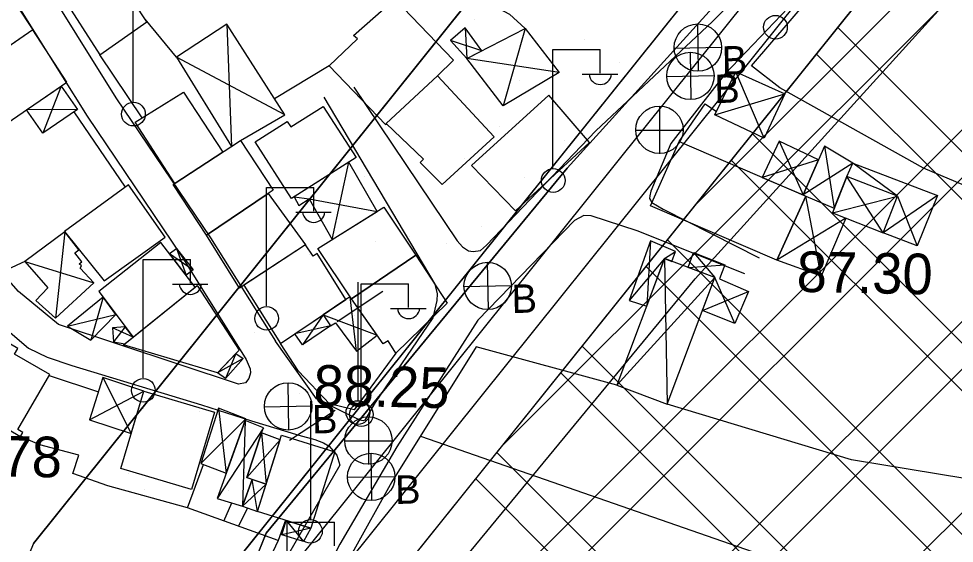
# Model space of a CAD drawing. Extents: x 417995 to 421451, y 4454518 to 4458015.
# Drawn here: x 419815.2 to 419953.3, y 4456389.2 to 4456466.7 of the extents above; entities that cross this region are included whole.
import ezdxf

# ---------------------------------------------------------------- set-up
doc = ezdxf.new("R2010")
doc.units = 0
for name, color, linetype in [('ADAKENARI', 7, 'Continuous'), ('B_Kapi', 7, 'Continuous'), ('B_Mesken', 7, 'Continuous'), ('B_Sundurma', 7, 'Continuous'), ('B_Ticari', 7, 'Continuous'), ('KALDIRIM_FAT', 7, 'Continuous'), ('PL_AYA_PARK_DINLENME', 7, 'Continuous'), ('PL_K_DEPOLAMA', 7, 'Continuous'), ('PL_KA_TARIM_ALANI', 7, 'Continuous'), ('S_Elektrik_Diregi', 7, 'Continuous'), ('S_Rogar_Kapagi', 7, 'Continuous'), ('S_Rogar_Kapagi_Buski', 7, 'Continuous'), ('S_Telefon_Diregi', 7, 'Continuous'), ('Sinir_Cit_bir_taraf', 7, 'Continuous'), ('Sinir_Duvar_tek_tarafa_ait', 7, 'Continuous'), ('Sinir_itirazli_Mulkiyet', 7, 'Continuous'), ('Sinir_Tel_bir_taraf', 7, 'Continuous'), ('TRFAT_DEPOLAMA', 7, 'Continuous'), ('TRFAT_PARKALANI', 7, 'Continuous'), ('Y_Kot_Noktasi', 7, 'Continuous'), ('Y_Yol_Kotu', 7, 'Continuous'), ('Yol_Sose', 7, 'Continuous')]:
    doc.layers.add(name, color=color, linetype=linetype)

msp = doc.modelspace()

# ---------------------------------------------------------------- linework, layer by layer
at = {"layer": 'ADAKENARI'}
for p, q in [((419817.34, 4456389.19), (419937.97, 4456539.69)), ((419839.06, 4456376.31), (419960.56, 4456527.89)), ((419862.84, 4456373.99), (419954.3, 4456488.11))]:
    msp.add_line(p, q, dxfattribs=at)
at = {"layer": 'B_Kapi'}
msp.add_lwpolyline([(419818.26, 4456403.74), (419815.43, 4456404.99)], dxfattribs=at)
at = {"layer": 'B_Mesken'}
for points in [[(419821.58, 4456470.13), (419827.16, 4456461.41), (419834.07, 4456466.27), (419828.44, 4456474.91)], [(419801.75, 4456465.12), (419812.54, 4456472.29), (419817.25, 4456465.08), (419806.45, 4456457.67)], [(419869.45, 4456451.23), (419869.37, 4456451.07), (419860.99, 4456459.78), (419865.2, 4456463.75), (419864.62, 4456464.27), (419870.72, 4456469.68), (419879.39, 4456460.6), (419877.02, 4456458.28)], [(419807.01, 4456458.05), (419810.21, 4456453.46), (419810.59, 4456453.75), (419812.66, 4456450.75), (419822.28, 4456457.35), (419817.25, 4456465.08)], [(419877.02, 4456458.28), (419869.45, 4456451.23), (419874.96, 4456445.97), (419874.47, 4456445.47), (419877.69, 4456442.25), (419885.36, 4456449.27)], [(419839.49, 4456455.89), (419845.29, 4456447.01), (419838.21, 4456442.39), (419832.35, 4456451.43)], [(419855.44, 4456440.15), (419850.09, 4456448.55), (419854.82, 4456451.56), (419855.36, 4456450.74), (419860.13, 4456453.77), (419865.02, 4456446.24)], [(419847.93, 4456448.74), (419852.74, 4456441.38), (419852.02, 4456440.89), (419842.88, 4456434.73), (419837.99, 4456442.24)], [(419912.71, 4456448.58), (419931.41, 4456440.53), (419927.12, 4456431.04), (419908.47, 4456439.07)], [(419836.81, 4456434.43), (419831.37, 4456442.21), (419821.91, 4456435.27), (419827.76, 4456428)], [(419842.88, 4456434.73), (419852.02, 4456440.89), (419857.5, 4456433.34), (419847.76, 4456426.92)], [(419859.35, 4456432.76), (419869.09, 4456438.9), (419873.8, 4456431.77), (419864.33, 4456425.35)], [(419836.17, 4456433.66), (419826.97, 4456426.42), (419832.05, 4456419.68), (419841.24, 4456427.06)], [(419848.42, 4456427.35), (419853.83, 4456418.75), (419863.49, 4456425.24), (419859.26, 4456432.04), (419858.66, 4456431.65), (419857.5, 4456433.34)], [(419873.8, 4456431.77), (419878.43, 4456424.71), (419870.84, 4456417.32), (419869.72, 4456419.15), (419868.99, 4456418.71), (419864.33, 4456425.35)], [(419841.52, 4456427.29), (419847.71, 4456417.77), (419844.53, 4456414.41), (419830.65, 4456418.55)], [(419807.79, 4456409.42), (419815.43, 4456404.99), (419815.78, 4456405.59), (419815.02, 4456406.03), (419819.73, 4456414.15), (419814.54, 4456417.16), (419815.03, 4456417.99), (419811.99, 4456419.76), (419807.57, 4456412.14), (419808.92, 4456411.36)], [(419833.65, 4456411.71), (419844.09, 4456408.59), (419840.69, 4456397.17), (419830.25, 4456400.28)], [(419853.99, 4456405.2), (419861.84, 4456402.74), (419858.29, 4456391.45), (419850.45, 4456393.92)]]:
    msp.add_lwpolyline(points, close=True, dxfattribs=at)
at = {"layer": 'B_Sundurma'}
for p, q in [((419845.9, 4456465.94), (419846.57, 4456447.85)), ((419881.1, 4456465.41), (419881.36, 4456460.88)), ((419889.96, 4456465.29), (419886.73, 4456453.86)), ((419883.57, 4456462.01), (419878.95, 4456463.51)), ((419854.44, 4456452.53), (419838.44, 4456461.07)), ((419894.99, 4456458.77), (419881.36, 4456460.88)), ((419925.25, 4456449.08), (419921.07, 4456458.88)), ((419821.41, 4456456.75), (419818.73, 4456449.84)), ((419917.96, 4456452.53), (419928.32, 4456455.62)), ((419823.82, 4456453.32), (419816.31, 4456453.26)), ((419927.48, 4456448.64), (419931.04, 4456440.69)), ((419934.16, 4456447.89), (419935.62, 4456438.72)), ((419861.46, 4456434.09), (419863.93, 4456445.55)), ((419933.29, 4456445.88), (419924.99, 4456443.29)), ((419938.36, 4456445.38), (419931.04, 4456440.69)), ((419944.95, 4456440.5), (419938.36, 4456445.38)), ((419942.85, 4456435.11), (419937.45, 4456443.42)), ((419855.86, 4456440.42), (419858.08, 4456440.13)), ((419858.08, 4456440.13), (419868.09, 4456438.27)), ((419933.68, 4456428.69), (419931.41, 4456440.53)), ((419935.35, 4456438.04), (419944.95, 4456440.5)), ((419950.85, 4456440.61), (419942.85, 4456435.11)), ((419944.95, 4456440.5), (419947.85, 4456433.16)), ((419937.32, 4456437.27), (419927.12, 4456431.04)), ((419821.95, 4456435.22), (419820.61, 4456422.47)), ((419908.46, 4456433.91), (419907.92, 4456424.27)), ((419837.41, 4456432.04), (419840.93, 4456429.61)), ((419838.45, 4456432.76), (419839.89, 4456428.82)), ((419910.56, 4456431.28), (419912.16, 4456432.33)), ((419914.83, 4456432.17), (419917.99, 4456428.47)), ((419816.05, 4456430.86), (419826.26, 4456427.72)), ((419910.56, 4456431.28), (419905.33, 4456425.09)), ((419910.56, 4456431.28), (419910.93, 4456409.77)), ((419914.03, 4456429.97), (419919.47, 4456430.35)), ((419917.99, 4456428.47), (419903.5, 4456412.57)), ((419920.95, 4456421.67), (419917.99, 4456428.47)), ((419916.15, 4456423.59), (419922.97, 4456426.41)), ((419827.61, 4456425.58), (419825.82, 4456419.22)), ((419865.03, 4456417.59), (419864.13, 4456425.65)), ((419822.37, 4456421.32), (419829.52, 4456423.04)), ((419860.12, 4456422.97), (419857.06, 4456418.56)), ((419860.12, 4456422.97), (419868.11, 4456419.95)), ((419832.05, 4456419.68), (419829.03, 4456421.03)), ((419830.89, 4456421.22), (419829.17, 4456418.96)), ((419861.19, 4456421.33), (419855.92, 4456420.15)), ((419848.31, 4456416.5), (419844.53, 4456414.41)), ((419847.24, 4456417.28), (419845.68, 4456413.56)), ((419827.57, 4456413.7), (419831.78, 4456405.44)), ((419825.63, 4456407.47), (419833.65, 4456411.71)), ((419844.67, 4456409.18), (419845.81, 4456399.58)), ((419848.7, 4456407.59), (419842.07, 4456401.02)), ((419848.61, 4456407.38), (419848.22, 4456394.7)), ((419851.31, 4456406.26), (419844.47, 4456395.84)), ((419851.03, 4456405.54), (419851.71, 4456397.94)), ((419853.77, 4456404.51), (419848.87, 4456398.91)), ((419850.45, 4456393.92), (419849.65, 4456398.64)), ((419848.22, 4456394.7), (419851.71, 4456397.94)), ((419854.68, 4456392.59), (419857.23, 4456389.49)), ((419858.29, 4456391.45), (419854.03, 4456390.48))]:
    msp.add_line(p, q, dxfattribs=at)
for points in [[(419847.93, 4456448.74), (419854.44, 4456452.53), (419845.9, 4456465.94), (419838.44, 4456461.07), (419846.57, 4456447.85)], [(419883.57, 4456462.01), (419881.1, 4456465.41), (419878.95, 4456463.51), (419881.36, 4456460.88)], [(419886.73, 4456453.86), (419881.36, 4456460.88), (419889.96, 4456465.29), (419894.99, 4456458.77)], [(419925.25, 4456449.08), (419917.96, 4456452.53), (419921.07, 4456458.88), (419928.32, 4456455.62)], [(419821.41, 4456456.75), (419823.82, 4456453.32), (419818.73, 4456449.84), (419816.31, 4456453.26)], [(419933.29, 4456445.88), (419927.48, 4456448.64), (419924.99, 4456443.29), (419931.04, 4456440.69)], [(419937.45, 4456443.42), (419938.36, 4456445.38), (419934.16, 4456447.89), (419931.04, 4456440.69), (419931.41, 4456440.53), (419935.62, 4456438.72)], [(419868.09, 4456438.27), (419863.93, 4456445.55), (419855.86, 4456440.42), (419856.52, 4456439.12), (419858.08, 4456440.13), (419861.46, 4456434.09)], [(419938.36, 4456445.38), (419950.85, 4456440.61), (419947.85, 4456433.16), (419942.85, 4456435.11), (419944.95, 4456440.5), (419937.45, 4456443.42)], [(419935.35, 4456438.04), (419942.85, 4456435.11), (419944.95, 4456440.5), (419937.45, 4456443.42)], [(419937.32, 4456437.27), (419933.68, 4456428.69), (419927.12, 4456431.04), (419931.41, 4456440.53), (419935.62, 4456438.72), (419935.35, 4456438.04)], [(419821.95, 4456435.22), (419816.05, 4456430.86), (419819.44, 4456426.97), (419817.7, 4456425.07), (419820.61, 4456422.47), (419826.26, 4456427.72), (419824.21, 4456429.85), (419824.43, 4456430.2), (419824.07, 4456430.52), (419824.48, 4456430.82), (419823.44, 4456432.14), (419824.06, 4456432.59)], [(419911.62, 4456430.88), (419912.16, 4456432.33), (419908.46, 4456433.91), (419905.33, 4456425.09), (419907.92, 4456424.27), (419910.56, 4456431.28)], [(419837.41, 4456432.04), (419838.45, 4456432.76), (419840.93, 4456429.61), (419839.89, 4456428.82)], [(419914.03, 4456429.97), (419914.83, 4456432.17), (419919.47, 4456430.35), (419918.67, 4456428.28), (419922.97, 4456426.41), (419920.95, 4456421.67), (419916.15, 4456423.59), (419917.99, 4456428.47)], [(419910.56, 4456431.28), (419903.5, 4456412.57), (419910.93, 4456409.77), (419917.99, 4456428.47)], [(419827.61, 4456425.58), (419822.37, 4456421.32), (419825.82, 4456419.22), (419829.52, 4456423.04)], [(419860.12, 4456422.97), (419861.19, 4456421.33), (419861.96, 4456421.8), (419865.03, 4456417.59), (419868.11, 4456419.95), (419864.33, 4456425.35), (419864.13, 4456425.65), (419863.49, 4456425.24)], [(419860.12, 4456422.97), (419861.19, 4456421.33), (419857.06, 4456418.56), (419855.92, 4456420.15)], [(419832.05, 4456419.68), (419830.89, 4456421.22), (419829.03, 4456421.03), (419829.17, 4456418.96), (419830.82, 4456418.68)], [(419847.24, 4456417.28), (419848.31, 4456416.5), (419845.68, 4456413.56), (419844.53, 4456414.41)], [(419827.57, 4456413.7), (419825.63, 4456407.47), (419831.78, 4456405.44), (419833.65, 4456411.71)], [(419848.61, 4456407.38), (419848.7, 4456407.59), (419844.67, 4456409.18), (419842.07, 4456401.02), (419845.81, 4456399.58)], [(419851.03, 4456405.54), (419851.31, 4456406.26), (419848.61, 4456407.38), (419844.47, 4456395.84), (419848.22, 4456394.7), (419849.65, 4456398.64), (419848.87, 4456398.91)], [(419853.77, 4456404.51), (419851.03, 4456405.54), (419848.87, 4456398.91), (419851.71, 4456397.94)], [(419848.22, 4456394.7), (419850.45, 4456393.92), (419851.71, 4456397.94), (419849.65, 4456398.64)], [(419854.68, 4456392.59), (419858.29, 4456391.45), (419857.23, 4456389.49), (419854.03, 4456390.48)]]:
    msp.add_lwpolyline(points, close=True, dxfattribs=at)
at = {"layer": 'B_Ticari'}
msp.add_lwpolyline([(419888.52, 4456438.36), (419899.44, 4456448.47), (419893.45, 4456455.44), (419882.01, 4456445.04)], close=True, dxfattribs=at)
at = {"layer": 'KALDIRIM_FAT'}
for p, q in [((419845.14, 4456372.7), (419966.88, 4456524.58)), ((419850.35, 4456369.61), (419972.3, 4456521.75))]:
    msp.add_line(p, q, dxfattribs=at)
at = {"layer": 'PL_AYA_PARK_DINLENME'}
for points in [[(420118.96, 4457025.05), (419997.85, 4457034.52), (419976.45, 4456862.61), (419990.59, 4456775.21), (419973.03, 4456658.34), (419937.97, 4456539.69), (419817.34, 4456389.19), (419730.88, 4456181.8), (419679.75, 4456025.55), (419854.6, 4455987.6)], [(419859.9, 4456012.03), (419712.12, 4456044.1), (419754.34, 4456173.09), (419839.06, 4456376.31), (419960.56, 4456527.89), (419997.49, 4456652.91), (420015.89, 4456775.35), (420001.7, 4456863.07), (420019.71, 4457007.73), (420039.67, 4457006.17), (420110.63, 4457000.62), (420122.08, 4456999.73), (420124.45, 4456999.54)], [(419884.24, 4455014.01), (419916.83, 4455187.99), (419837.29, 4455197.86), (419804.18, 4455325.18), (419819.77, 4455424.95), (419807.91, 4455531.7), (419785.76, 4455586.42), (419835.59, 4455637.43), (419842.19, 4455646.09), (419927.54, 4456021.09), (419744.69, 4456064.85), (419766.68, 4456168.71), (419803.1, 4456205.13), (419873.42, 4456377.73), (419915.08, 4456428.31), (419995.43, 4456517.04), (420046.79, 4456762.24), (420038.67, 4456854.78)], [(420013.63, 4456854.22), (420021.56, 4456763.74), (419972.35, 4456528.79), (419896.15, 4456444.66), (419851.71, 4456390.68), (419781.86, 4456219.24), (419743.76, 4456181.14), (419715.18, 4456046.21), (419900.92, 4456001.76), (419824.72, 4455719.19), (419823.13, 4455660.45), (419756.46, 4455592.19), (419783.44, 4455525.52), (419794.56, 4455425.51), (419778.68, 4455323.91), (419819.96, 4455165.16), (419792.54, 4455014.98)]]:
    msp.add_lwpolyline(points, dxfattribs=at)
at = {"layer": 'PL_K_DEPOLAMA'}
msp.add_lwpolyline([(420098.25, 4456467.95), (420082.26, 4456394.89), (420082.26, 4456394.98), (420013.41, 4456395.25), (420013.13, 4456322.08), (419965.69, 4456322.26), (419863.67, 4456370.37), (419862.84, 4456373.99), (419954.3, 4456488.11), (420095.91, 4456471.24)], close=True, dxfattribs=at)
at = {"layer": 'PL_KA_TARIM_ALANI'}
for p, q in [((419896.15, 4456444.66), (419972.35, 4456528.79)), ((419851.71, 4456390.68), (419896.15, 4456444.66)), ((419781.86, 4456219.24), (419851.71, 4456390.68))]:
    msp.add_line(p, q, dxfattribs=at)
at = {"layer": 'S_Elektrik_Diregi'}
for p, q in [((419832.06, 4456454.47), (419832.06, 4456471.97)), ((419894.06, 4456444.67), (419894.06, 4456462.17)), ((419894.06, 4456462.17), (419901.06, 4456462.17)), ((419901.06, 4456458.67), (419901.06, 4456462.17)), ((419898.4, 4456458.53), (419903.65, 4456458.53)), ((419851.74, 4456424.29), (419851.74, 4456441.79)), ((419851.74, 4456441.79), (419858.74, 4456441.79)), ((419858.74, 4456438.29), (419858.74, 4456441.79)), ((419856.08, 4456438.15), (419861.33, 4456438.15)), ((419833.52, 4456413.65), (419833.52, 4456431.15)), ((419833.52, 4456431.15), (419840.52, 4456431.15)), ((419840.52, 4456427.65), (419840.52, 4456431.15)), ((419837.86, 4456427.51), (419843.11, 4456427.51)), ((419865.74, 4456410.07), (419865.74, 4456427.57)), ((419865.74, 4456427.57), (419872.74, 4456427.57)), ((419872.74, 4456424.07), (419872.74, 4456427.57)), ((419870.08, 4456423.93), (419875.33, 4456423.93)), ((419854.82, 4456374.85), (419854.82, 4456392.35)), ((419854.82, 4456392.35), (419861.82, 4456392.35)), ((419861.82, 4456388.85), (419861.82, 4456392.35))]:
    msp.add_line(p, q, dxfattribs=at)
for centre in [(419926.93, 4456465.48), (419832.1, 4456452.64), (419894.1, 4456442.83), (419851.78, 4456422.45), (419833.56, 4456411.81), (419865.77, 4456408.23)]:
    msp.add_circle(centre, 1.75, dxfattribs=at)
for centre in [(419901.06, 4456458.68), (419858.74, 4456438.3), (419840.52, 4456427.66), (419872.74, 4456424.08)]:
    msp.add_arc(centre, 1.66, 184.8384, 355.1464, dxfattribs=at)
at = {"layer": 'S_Rogar_Kapagi'}
for p, q in [((419909.85, 4456446.79), (419909.85, 4456453.79)), ((419906.28, 4456450.26), (419913.28, 4456450.26)), ((419866.86, 4456400.87), (419866.86, 4456407.87)), ((419863.29, 4456404.34), (419870.29, 4456404.34))]:
    msp.add_line(p, q, dxfattribs=at)
for centre in [(419909.8, 4456450.32), (419866.81, 4456404.4)]:
    msp.add_circle(centre, 3.5, dxfattribs=at)
at = {"layer": 'S_Rogar_Kapagi_Buski'}
for p, q in [((419915.41, 4456465.97), (419915.53, 4456458.97)), ((419911.97, 4456462.41), (419918.97, 4456462.53)), ((419914.31, 4456461.78), (419914.43, 4456454.78)), ((419910.87, 4456458.22), (419917.87, 4456458.34)), ((419884.36, 4456430.74), (419884.48, 4456423.74)), ((419880.92, 4456427.18), (419887.92, 4456427.3)), ((419854.89, 4456412.94), (419855.01, 4456405.94)), ((419851.45, 4456409.38), (419858.45, 4456409.5)), ((419867.16, 4456402.52), (419867.28, 4456395.52)), ((419863.72, 4456398.96), (419870.72, 4456399.08))]:
    msp.add_line(p, q, dxfattribs=at)
for centre in [(419915.47, 4456462.47), (419914.37, 4456458.28), (419884.42, 4456427.24), (419854.95, 4456409.44), (419867.22, 4456399.02)]:
    msp.add_circle(centre, 3.5, dxfattribs=at)
at = {"layer": 'S_Telefon_Diregi'}
for p, q in [((419865.3, 4456410.28), (419865.3, 4456427.78)), ((419862.18, 4456422), (419868.94, 4456426.45)), ((419858.28, 4456392.73), (419858.28, 4456410.23)), ((419855.16, 4456404.45), (419861.92, 4456408.9))]:
    msp.add_line(p, q, dxfattribs=at)
for centre in [(419865.26, 4456408.53), (419858.24, 4456390.98)]:
    msp.add_circle(centre, 1.75, dxfattribs=at)
at = {"layer": 'Sinir_Cit_bir_taraf'}
for points in [[(419882.4, 4456469.36), (419886.06, 4456468.26), (419887.67, 4456467.42), (419889.96, 4456465.29)], [(419816.14, 4456430.92), (419813.41, 4456429.63), (419801.18, 4456444.58), (419797.47, 4456451.38)], [(419819.65, 4456414.01), (419826.92, 4456411.6)], [(419854.58, 4456392.62), (419853.49, 4456389.64), (419840.08, 4456394.43), (419828.34, 4456397.69), (419823.13, 4456399.5), (419824.05, 4456402.24), (419818.26, 4456403.74)], [(419840.08, 4456394.43), (419842.45, 4456400.87)], [(419845.47, 4456392.5), (419846.64, 4456395.18)], [(419847.64, 4456391.73), (419848.99, 4456394.43)]]:
    msp.add_lwpolyline(points, dxfattribs=at)
at = {"layer": 'Sinir_Duvar_tek_tarafa_ait'}
for points in [[(419912.71, 4456448.58), (419916.54, 4456454.16), (419918.2, 4456453.02)], [(419856.49, 4456414.64), (419853.84, 4456418.75)]]:
    msp.add_lwpolyline(points, dxfattribs=at)
at = {"layer": 'Sinir_itirazli_Mulkiyet'}
for points in [[(419985.48, 4456429.12), (419948.81, 4456444.64), (419927.57, 4456456.54), (419923.41, 4456459.77), (419942.63, 4456482.23), (419960.56, 4456502.94), (419966.48, 4456510.84)], [(419838.44, 4456461.07), (419833.81, 4456466.66)], [(419861, 4456459.79), (419852.94, 4456454.88)], [(419903.5, 4456412.57), (419882.72, 4456418.25), (419870.26, 4456398.29), (419864.41, 4456387.73)], [(420115.39, 4456370.85), (420098.55, 4456378.4), (420083.47, 4456381.47), (420043, 4456385.81), (420032.16, 4456386.52), (420011.47, 4456389.27), (419983.04, 4456392.88), (419963.59, 4456397.34), (419938.16, 4456401.54), (419910.93, 4456409.77)], [(419874.48, 4456405.05), (419925.9, 4456387.18), (419970.93, 4456371.83), (419979.28, 4456393.75)], [(419853.49, 4456389.64), (419848.17, 4456378.33), (419840.78, 4456364.98), (419832.49, 4456347.57), (419827.07, 4456349.84), (419809.81, 4456354.41), (419807.5, 4456353.92), (419804.99, 4456352.53), (419802.78, 4456351.71), (419798.76, 4456351.2), (419791.57, 4456352.75), (419788.5, 4456353.68), (419784.69, 4456354.22), (419781.89, 4456354.58), (419777.95, 4456355.04), (419772.73, 4456355.66), (419766.4, 4456356.87), (419761.65, 4456357.67), (419756.25, 4456358.35), (419742.37, 4456358.67)]]:
    msp.add_lwpolyline(points, dxfattribs=at)
at = {"layer": 'Sinir_Tel_bir_taraf'}
msp.add_line((419833.37, 4456452.07), (419827.16, 4456461.41), dxfattribs=at)
for points in [[(419823.31, 4456452.97), (419830.87, 4456441.84)], [(419870.84, 4456417.32), (419864.72, 4456408.95), (419861.05, 4456409.84), (419856.49, 4456414.64)]]:
    msp.add_lwpolyline(points, dxfattribs=at)
at = {"layer": 'TRFAT_DEPOLAMA'}
for p, q in [((419915.11, 4456439.22), (419962.97, 4456487.07)), ((419886.55, 4456403.59), (419969.29, 4456486.32)), ((419871.07, 4456366.89), (419988.25, 4456484.06)), ((419875.87, 4456364.62), (419994.56, 4456483.31)), ((419936.13, 4456465.44), (419969.5, 4456432.06)), ((419932.98, 4456461.51), (419962.43, 4456432.06)), ((419923.55, 4456449.74), (419958.33, 4456414.95)), ((419920.4, 4456445.81), (419958.33, 4456407.88)), ((419910.96, 4456434.04), (420013.16, 4456331.83)), ((419907.82, 4456430.11), (420013.14, 4456324.79)), ((419890.29, 4456357.82), (419958.33, 4456425.86)), ((419895.09, 4456355.56), (419958.33, 4456418.79)), ((419898.38, 4456418.34), (419994.56, 4456322.15)), ((419895.23, 4456414.41), (419987.46, 4456322.18)), ((419885.79, 4456402.64), (419966.17, 4456322.26)), ((419882.65, 4456398.71), (419953.2, 4456328.15)), ((419909.51, 4456348.76), (419958.33, 4456397.58))]:
    msp.add_line(p, q, dxfattribs=at)
at = {"layer": 'TRFAT_PARKALANI'}
for p, q in [((419882.42, 4456466.63), (419882.42, 4456466.63)), ((419898.7, 4456463.72), (419898.7, 4456463.72)), ((419903.85, 4456460.25), (419903.85, 4456460.25)), ((419889.08, 4456457.65), (419889.08, 4456457.65)), ((419874.31, 4456455.04), (419874.31, 4456455.04)), ((419886.13, 4456450.84), (419886.13, 4456450.84)), ((419895.74, 4456448.67), (419895.74, 4456448.67)), ((419880.97, 4456446.06), (419880.97, 4456446.06)), ((419866.2, 4456443.46), (419866.2, 4456443.46)), ((419889.81, 4456443.2), (419889.81, 4456443.2)), ((419883.53, 4456436.07), (419883.53, 4456436.07)), ((419887.63, 4456437.08), (419887.63, 4456437.08)), ((419872.86, 4456434.48), (419872.86, 4456434.48)), ((419867.89, 4456433.75), (419867.89, 4456433.75)), ((419878.32, 4456433.56), (419878.32, 4456433.56)), ((419858.09, 4456431.87), (419858.09, 4456431.87)), ((419864.75, 4456422.89), (419864.75, 4456422.89)), ((419850.51, 4456421.59), (419850.51, 4456421.59)), ((419849.97, 4456420.29), (419849.97, 4456420.29)), ((419864.41, 4456414.06), (419864.41, 4456414.06)), ((419856.63, 4456411.31), (419856.63, 4456411.31)), ((419833.59, 4456409.08), (419833.59, 4456409.08)), ((419841.86, 4456408.71), (419841.86, 4456408.71)), ((419857.94, 4456403.4), (419857.94, 4456403.4)), ((419831.4, 4456399.57), (419831.4, 4456399.57)), ((419848.52, 4456399.73), (419848.52, 4456399.73)), ((419833.75, 4456397.12), (419833.75, 4456397.12)), ((419846.17, 4456396.97), (419846.17, 4456396.97))]:
    msp.add_line(p, q, dxfattribs=at)
at = {"layer": 'Yol_Sose'}
for points in [[(419749.9, 4456513.14), (419764.79, 4456490.13), (419775.31, 4456473.86), (419784.67, 4456460.28), (419794.25, 4456446.95), (419803.3, 4456433.81), (419813.56, 4456420.68), (419816.62, 4456418.04), (419819.35, 4456416.72), (419822.98, 4456415.51), (419842.16, 4456409.66), (419849.53, 4456407.32), (419856.53, 4456405.2), (419858.87, 4456404.54), (419860.16, 4456404.05), (419861.01, 4456403.55), (419862.15, 4456402.25), (419862.58, 4456400.76), (419851.33, 4456381.19)], [(419792.38, 4456512.69), (419803.66, 4456496.26), (419817.87, 4456473.7), (419829.52, 4456455.07), (419843.49, 4456434.34), (419853.06, 4456419.08)], [(419864.63, 4456456.62), (419879.92, 4456433.91), (419880.72, 4456433.03), (419881.57, 4456432.44), (419882.3, 4456432.35), (419883.36, 4456432.49), (419884.24, 4456433.26), (419900.4, 4456450.19), (419917.62, 4456466.32), (419932.66, 4456481.28), (419944.56, 4456495.52), (419954.17, 4456507.58), (419956.26, 4456510.95)], [(419964.29, 4456510.86), (419948.22, 4456489.25), (419931.89, 4456471.64), (419919.5, 4456458.58), (419911.49, 4456448.29), (419908.5, 4456441.26), (419908.35, 4456440.54), (419908.32, 4456440.16), (419908.66, 4456439.58), (419910.35, 4456438.58), (419924.5, 4456431.42)], [(419848.77, 4456416.39), (419849.36, 4456414.97), (419849.38, 4456414.38), (419849.14, 4456413.54), (419848.64, 4456412.93), (419847.61, 4456412.73), (419821.02, 4456421.55), (419815.14, 4456426.4), (419802.97, 4456440.27), (419794.41, 4456453.29), (419787, 4456464.04), (419787.02, 4456465.12), (419788.17, 4456467.05), (419808.23, 4456479.51)], [(419808.23, 4456479.51), (419813.58, 4456471.01), (419825.27, 4456452.32), (419839.25, 4456431.58), (419848.77, 4456416.39)], [(419808.23, 4456479.51), (419813.58, 4456471.01), (419825.27, 4456452.32), (419839.25, 4456431.58), (419848.77, 4456416.39)], [(419860.21, 4456455.16), (419876.62, 4456427.49), (419876.97, 4456426.07), (419876.89, 4456425.07), (419876.3, 4456422.52), (419867.79, 4456410), (419866.27, 4456407.4), (419866.03, 4456407.3), (419865.54, 4456407.42), (419859.16, 4456410.58), (419853.06, 4456419.08)], [(419922.42, 4456429.03), (419906.52, 4456435.41), (419899.71, 4456437.63), (419898.65, 4456437.65), (419897.23, 4456436.92), (419882.98, 4456422.21), (419871.03, 4456403.48), (419862.61, 4456389.09), (419853.86, 4456371.68), (419845.08, 4456356.62), (419833.3, 4456332.44), (419825.03, 4456314.38), (419817.41, 4456292.12), (419810.67, 4456274.87)]]:
    msp.add_lwpolyline(points, dxfattribs=at)

# ---------------------------------------------------------------- texts
at = {"layer": 'S_Rogar_Kapagi_Buski'}
for p in [(419919.04, 4456458.47), (419917.94, 4456454.28), (419887.99, 4456423.24), (419858.52, 4456405.44), (419870.79, 4456395.02)]:
    msp.add_text('B', height=4.2, rotation=1, dxfattribs=at).set_placement(p)
at = {"layer": 'Y_Kot_Noktasi'}
for s, p in [('87.30', (419930.02, 4456426.38)), ('87.78', (419801.42, 4456399.33))]:
    msp.add_text(s, height=6, rotation=358.8393, dxfattribs=at).set_placement(p)
at = {"layer": 'Y_Yol_Kotu'}
msp.add_text('88.25', height=6, rotation=358.8393, dxfattribs=at).set_placement((419858.66, 4456409.58))

doc.saveas('drawing.dxf')
